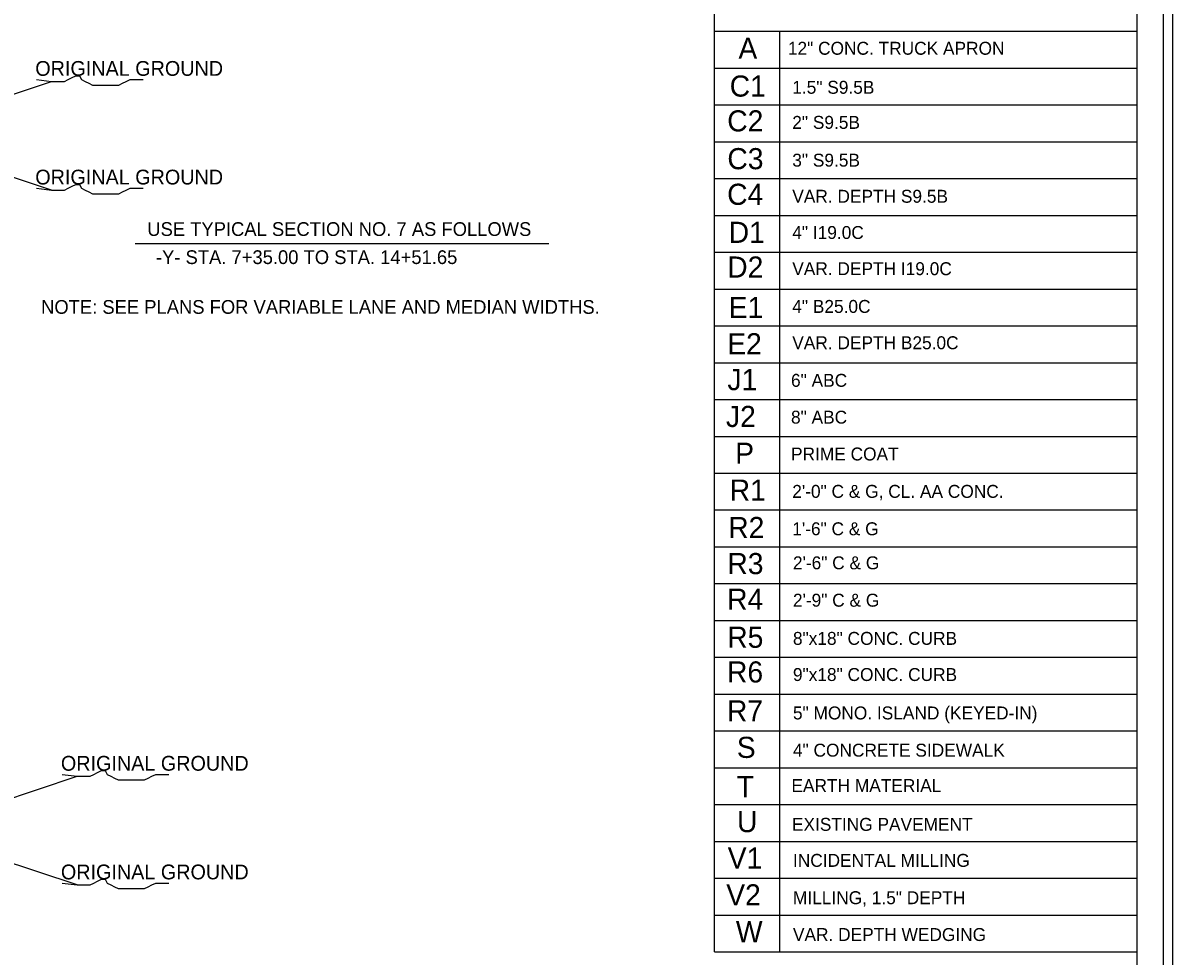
# Model space of a CAD drawing. Extents: x 958711 to 962106, y 831169 to 840840.
# Drawn here: x 959850 to 960395, y 836440 to 836882 of the extents above; entities that cross this region are included whole.
import ezdxf

# ---------------------------------------------------------------- set-up
doc = ezdxf.new("R2010")
doc.units = 0
for name, color, linetype in [('Old_Level_1', 7, 'Continuous'), ('Old_Level_21', 7, 'Continuous'), ('Old_Level_50', 7, 'Continuous'), ('Prop Pavement Schedule Description CELL', 7, 'Continuous'), ('Sheet Plot Border Inside CELL', 7, 'Continuous'), ('Sheet Plot Border Outside CELL', 7, 'Continuous'), ('Sheet Typical CELL', 7, 'Continuous')]:
    doc.layers.add(name, color=color, linetype=linetype)

msp = doc.modelspace()

# ---------------------------------------------------------------- linework, layer by layer
at = {"layer": 'Old_Level_1'}
for p, q in [((959786.49, 836828.25), (959863.67, 836853.98)), ((959863.67, 836802.52), (959786.49, 836828.25)), ((959903.35, 836777.26), (960099.29, 836777.26)), ((959798.62, 836499.15), (959875.81, 836524.88)), ((959875.81, 836473.42), (959798.62, 836499.15))]:
    msp.add_line(p, q, dxfattribs=at)
at = {"layer": 'Old_Level_21'}
for points in [[(959856.58, 836854.86), (959863.67, 836853.98), (959865.45, 836853.98), (959868.11, 836853.98), (959869.89, 836853.98), (959871.65, 836854.86), (959873.43, 836855.76), (959875.2, 836856.64), (959876.98, 836856.64), (959877.88, 836854.86), (959879.64, 836853.98), (959881.41, 836853.08), (959883.18, 836852.21), (959884.96, 836852.21), (959886.73, 836852.21), (959888.51, 836852.21), (959890.28, 836852.21), (959892.05, 836852.21), (959893.82, 836852.21), (959895.6, 836852.21), (959897.37, 836853.08), (959899.14, 836853.98), (959900.91, 836854.86), (959903.58, 836854.86), (959905.35, 836854.86), (959907.13, 836854.86)], [(959856.58, 836803.4), (959863.67, 836802.52), (959865.45, 836802.52), (959868.11, 836802.52), (959869.89, 836802.52), (959871.65, 836803.4), (959873.43, 836804.29), (959875.2, 836805.18), (959876.98, 836805.18), (959877.88, 836803.4), (959879.64, 836802.52), (959881.41, 836801.62), (959883.18, 836800.75), (959884.96, 836800.75), (959886.73, 836800.75), (959888.51, 836800.75), (959890.28, 836800.75), (959892.05, 836800.75), (959893.82, 836800.75), (959895.6, 836800.75), (959897.37, 836801.62), (959899.14, 836802.52), (959900.91, 836803.4), (959903.58, 836803.4), (959905.35, 836803.4), (959907.13, 836803.4)], [(959868.72, 836525.76), (959875.81, 836524.88), (959877.59, 836524.88), (959880.25, 836524.88), (959882.02, 836524.88), (959883.79, 836525.76), (959885.57, 836526.66), (959887.34, 836527.54), (959889.12, 836527.54), (959890.01, 836525.76), (959891.77, 836524.88), (959893.55, 836523.99), (959895.32, 836523.11), (959897.1, 836523.11), (959898.87, 836523.11), (959900.65, 836523.11), (959902.42, 836523.11), (959904.19, 836523.11), (959905.96, 836523.11), (959907.74, 836523.11), (959909.51, 836523.99), (959911.28, 836524.88), (959913.05, 836525.76), (959915.72, 836525.76), (959917.49, 836525.76), (959919.27, 836525.76)], [(959868.72, 836474.3), (959875.81, 836473.42), (959877.59, 836473.42), (959880.25, 836473.42), (959882.02, 836473.42), (959883.79, 836474.3), (959885.57, 836475.2), (959887.34, 836476.08), (959889.12, 836476.08), (959890.01, 836474.3), (959891.77, 836473.42), (959893.55, 836472.52), (959895.32, 836471.65), (959897.1, 836471.65), (959898.87, 836471.65), (959900.65, 836471.65), (959902.42, 836471.65), (959904.19, 836471.65), (959905.96, 836471.65), (959907.74, 836471.65), (959909.51, 836472.52), (959911.28, 836473.42), (959913.05, 836474.3), (959915.72, 836474.3), (959917.49, 836474.3), (959919.27, 836474.3)]]:
    msp.add_lwpolyline(points, dxfattribs=at)
at = {"layer": 'Old_Level_50'}
for p, q in [((960177.74, 836441.69), (960177.74, 836914)), ((960177.74, 836877.72), (960377.78, 836877.72)), ((960177.74, 836877.72), (960377.78, 836877.72)), ((960208.47, 836877.72), (960208.47, 836441.69)), ((960177.74, 836860.28), (960377.78, 836860.28)), ((960177.74, 836842.83), (960377.78, 836842.83)), ((960177.74, 836842.83), (960377.78, 836842.83)), ((960177.74, 836842.83), (960377.78, 836842.83)), ((960177.74, 836825.39), (960377.78, 836825.39)), ((960177.74, 836825.39), (960377.78, 836825.39)), ((960177.74, 836825.39), (960377.78, 836825.39)), ((960177.74, 836807.95), (960377.78, 836807.95)), ((960177.74, 836790.51), (960377.78, 836790.51)), ((960177.74, 836773.07), (960377.78, 836773.07)), ((960177.74, 836755.63), (960377.78, 836755.63)), ((960177.74, 836738.19), (960377.78, 836738.19)), ((960177.74, 836720.75), (960377.78, 836720.75)), ((960177.74, 836703.31), (960377.78, 836703.31)), ((960177.74, 836685.86), (960377.78, 836685.86)), ((960177.74, 836668.42), (960377.78, 836668.42)), ((960177.74, 836650.98), (960377.78, 836650.98)), ((960177.74, 836633.54), (960377.78, 836633.54)), ((960177.74, 836616.1), (960377.78, 836616.1)), ((960177.74, 836598.66), (960377.78, 836598.66)), ((960177.74, 836581.22), (960377.78, 836581.22)), ((960177.74, 836563.78), (960377.78, 836563.78)), ((960177.74, 836563.78), (960377.78, 836563.78)), ((960177.74, 836546.34), (960377.78, 836546.34)), ((960177.74, 836528.9), (960377.78, 836528.9)), ((960177.74, 836511.45), (960377.78, 836511.45)), ((960177.74, 836494.01), (960377.78, 836494.01)), ((960177.74, 836476.57), (960377.78, 836476.57)), ((960177.74, 836459.13), (960377.78, 836459.13)), ((960177.74, 836441.69), (960377.78, 836441.69))]:
    msp.add_line(p, q, dxfattribs=at)
at = {"layer": 'Sheet Plot Border Inside CELL'}
msp.add_lwpolyline([(960390.3, 837144.29), (958723.8, 837144.29), (958723.8, 836089.19), (960390.3, 836089.19)], close=True, dxfattribs=at)
at = {"layer": 'Sheet Plot Border Outside CELL'}
msp.add_lwpolyline([(960394.8, 837166.74), (958710.8, 837166.74), (958710.8, 836066.74), (960394.8, 836066.74)], close=True, dxfattribs=at)
at = {"layer": 'Sheet Typical CELL'}
msp.add_lwpolyline([(960377.8, 837141.74), (958877.8, 837141.74), (958877.8, 836091.74), (960377.8, 836091.74)], close=True, dxfattribs=at)

# ---------------------------------------------------------------- texts
at = {"layer": 'Old_Level_1'}
for s, p in [('USE TYPICAL SECTION NO. 7 AS FOLLOWS', (959909.09, 836780.78)), ('-Y- STA. 7+35.00 TO STA. 14+51.65', (959913.18, 836767.47)), ('NOTE: SEE PLANS FOR VARIABLE LANE AND MEDIAN WIDTHS.', (959858.8, 836743.89))]:
    msp.add_text(s, height=6.5088, dxfattribs=at).set_placement(p)
at = {"layer": 'Old_Level_21'}
for p in [(959856.04, 836856.61), (959856.04, 836805.15), (959868.17, 836527.51), (959868.17, 836476.05)]:
    msp.add_text('ORIGINAL GROUND', height=7, dxfattribs=at).set_placement(p)
at = {"layer": 'Prop Pavement Schedule Description CELL'}
for s, height, p in [('A', 10, (960189.02, 836864.67)), ('12" CONC. TRUCK APRON', 6.1255, (960212.43, 836866.59)), ('C1', 10.005, (960184.88, 836846.77)), ('1.5" S9.5B', 6.126, (960214.51, 836848.11)), ('C2', 10.005, (960183.71, 836830.27)), ('2" S9.5B', 6.126, (960214.51, 836831.5)), ('C3', 10.005, (960183.77, 836812.37)), ('3" S9.5B', 6.126, (960214.51, 836813.6)), ('C4', 10.005, (960183.67, 836795.5)), ('VAR. DEPTH S9.5B', 6.1255, (960214.51, 836796.5)), ('D1', 10.005, (960184.41, 836777.49)), ('4" I19.0C', 6.126, (960214.51, 836779.34)), ('D2', 10.005, (960183.71, 836761.05)), ('VAR. DEPTH I19.0C', 6.1255, (960214.51, 836762.2)), ('E1', 10.005, (960184.41, 836741.92)), ('4" B25.0C', 6.126, (960214.51, 836744.33)), ('E2', 10.005, (960183.71, 836724.71)), ('VAR. DEPTH B25.0C', 6.1255, (960214.51, 836727.13)), ('J1', 10.005, (960183.81, 836707.73)), ('6" ABC', 6.126, (960213.91, 836709.32)), ('J2', 10.005, (960183.11, 836690.29)), ('8" ABC', 6.126, (960213.91, 836691.88)), ('P', 10, (960187.49, 836672.85)), ('PRIME COAT', 6.126, (960213.91, 836674.44)), ('R1', 10.005, (960184.88, 836655.41)), ('2\'-0" C & G, CL. AA CONC.', 6.1255, (960214.51, 836656.74)), ('R2', 10.005, (960184.18, 836637.68)), ('1\'-6" C & G', 6.1255, (960214.51, 836639.02)), ('R3', 10.005, (960183.77, 836620.6)), ('2\'-6" C & G', 6.1255, (960214.83, 836622.89)), ('R4', 10.005, (960183.67, 836603.73)), ('2\'-9" C & G', 6.1255, (960214.83, 836605.19)), ('R5', 10.005, (960183.72, 836585.72)), ('8"x18" CONC. CURB', 6.1255, (960214.83, 836587.11)), ('R6', 10.005, (960183.6, 836569.28)), ('9"x18" CONC. CURB', 6.1255, (960214.83, 836569.99)), ('R7', 10.005, (960183.57, 836550.84)), ('5" MONO. ISLAND (KEYED-IN)', 6.1255, (960214.83, 836551.79)), ('S', 10, (960188.25, 836533.56)), ('4" CONCRETE SIDEWALK', 6.1255, (960214.83, 836534.16)), ('T', 10, (960188.2, 836514.93)), ('EARTH MATERIAL', 6.1255, (960214.11, 836517.41)), ('U', 10, (960188.33, 836498.39)), ('EXISTING PAVEMENT', 6.1255, (960214.35, 836499.03)), ('V1', 10.005, (960183.94, 836481.14)), ('INCIDENTAL MILLING', 6.1255, (960214.83, 836481.97)), ('V2', 10.005, (960183.24, 836463.7)), ('MILLING, 1.5" DEPTH', 6.1255, (960214.83, 836464.29)), ('W', 10, (960187.82, 836446.26)), ('VAR. DEPTH WEDGING ', 6.1255, (960214.83, 836446.85))]:
    msp.add_text(s, height=height, dxfattribs=at).set_placement(p)

doc.saveas('drawing.dxf')
